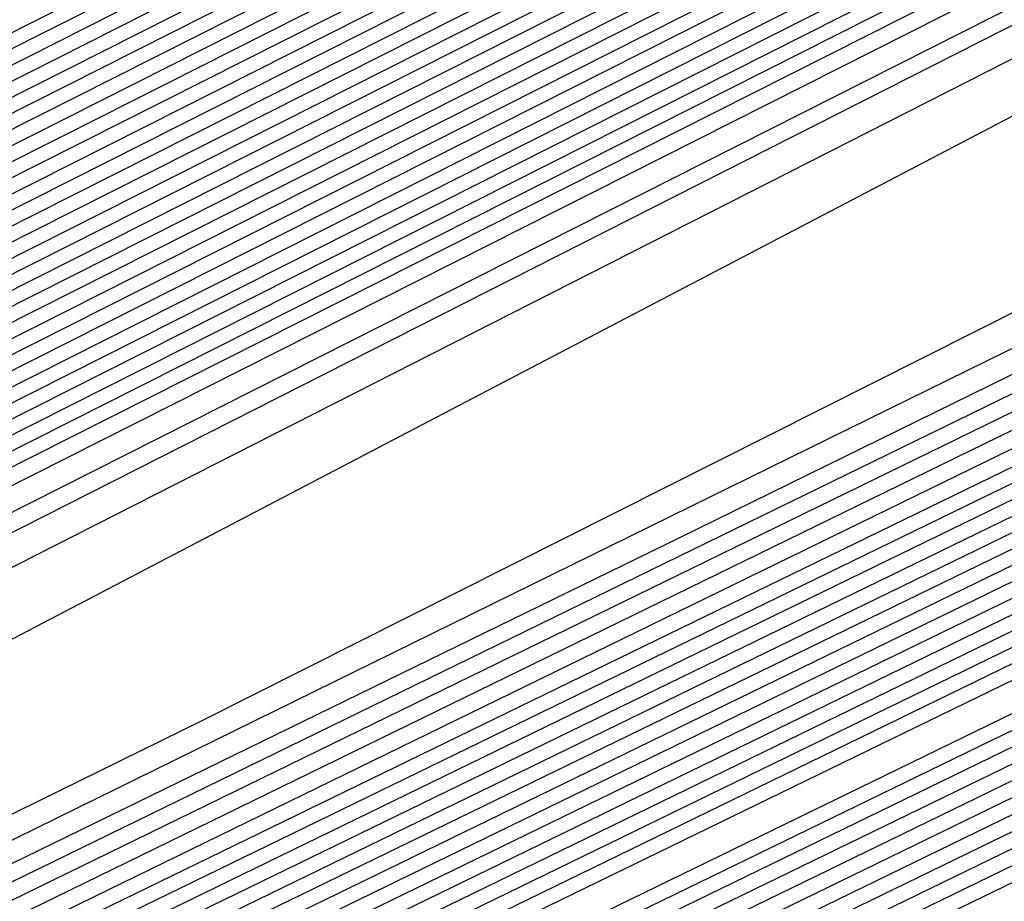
# Model space of a CAD drawing. Extents: x 3249832 to 3255657, y 13789405 to 13793316.
# Tile 468 of 656: x 3254730.337 to 3254731.321, y 13790595.026 to 13790595.907. Entities that reach past the tile are written whole.
import ezdxf

# ---------------------------------------------------------------- set-up
doc = ezdxf.new("R2010")
doc.units = 0
doc.header["$LTSCALE"] = 100
doc.header["$MEASUREMENT"] = 0
for name, color, linetype in [('GRATIO_CON', 10, 'CONTINUOUS'), ('GRATIO_ICON', 7, 'CONTINUOUS'), ('TARGETS_EAST', 7, 'CONTINUOUS')]:
    doc.layers.add(name, color=color, linetype=linetype)

# ---------------------------------------------------------------- blocks, each defined once
blk = doc.blocks.new('Gratio_032316_contours')
at = {"layer": 'GRATIO_CON', "color": 1, "linetype": 'Continuous', "flags": 128}
for points in [[(3254642.13897, 13790551.7053), (3254660.61243, 13790560.66868), (3254682.30719, 13790571.27233), (3254700.73522, 13790580.30502), (3254711.03173, 13790585.35644), (3254714.82497, 13790587.21988), (3254715.36645, 13790587.48955), (3254715.36588, 13790587.49371), (3254715.36569, 13790587.49686), (3254715.36655, 13790587.49754), (3254715.90811, 13790587.75722), (3254719.68608, 13790589.58897), (3254729.93522, 13790594.56872), (3254748.26885, 13790603.48808), (3254769.81469, 13790614.00116), (3254788.07905, 13790622.9777)], [(3254643.95734, 13790552.60973), (3254661.97046, 13790561.34975), (3254683.1246, 13790571.68921), (3254701.09342, 13790580.49692), (3254711.13334, 13790585.42264), (3254714.83206, 13790587.23983), (3254715.36008, 13790587.50288), (3254715.35957, 13790587.50688), (3254715.35945, 13790587.50981), (3254715.36033, 13790587.51036), (3254715.88052, 13790587.75973), (3254719.5093, 13790589.5191), (3254729.35365, 13790594.30218), (3254746.96321, 13790602.86928), (3254767.6581, 13790612.96715), (3254785.20112, 13790621.58917)], [(3254645.7757, 13790553.51416), (3254663.32847, 13790562.0309), (3254683.94192, 13790572.10669), (3254701.45127, 13790580.69086), (3254711.23425, 13790585.49327), (3254714.83851, 13790587.26589), (3254715.3542, 13790587.52122), (3254715.85297, 13790587.76165), (3254719.33252, 13790589.44917), (3254728.77209, 13790594.03565), (3254745.65757, 13790602.25048), (3254765.50152, 13790611.93314), (3254782.3232, 13790620.20063)], [(3254647.59407, 13790554.41859), (3254664.6865, 13790562.71197), (3254684.75934, 13790572.52352), (3254701.80953, 13790580.88257), (3254711.33599, 13790585.55906), (3254714.84579, 13790587.28524), (3254715.34798, 13790587.53394), (3254715.82539, 13790587.76413), (3254719.15574, 13790589.3793), (3254728.19052, 13790593.76911), (3254744.35193, 13790601.63168), (3254763.34494, 13790610.89913), (3254779.44527, 13790618.8121)], [(3254651.2308, 13790556.22744), (3254667.40255, 13790564.07411), (3254686.3942, 13790573.35717), (3254702.52604, 13790581.266), (3254711.53948, 13790585.69065), (3254714.86033, 13790587.32395), (3254715.33554, 13790587.55938), (3254715.77022, 13790587.76908), (3254718.80218, 13790589.23958), (3254727.0274, 13790593.23604), (3254741.74064, 13790600.39407), (3254759.03177, 13790608.83111), (3254773.68943, 13790616.03503)], [(3254653.04917, 13790557.13187), (3254668.76058, 13790564.75517), (3254687.21163, 13790573.77399), (3254702.8843, 13790581.45771), (3254711.64122, 13790585.75645), (3254714.8676, 13790587.3433), (3254715.32932, 13790587.57211), (3254715.74264, 13790587.77155), (3254718.62539, 13790589.16971), (3254726.44583, 13790592.9695), (3254740.435, 13790599.77527), (3254756.87519, 13790607.7971), (3254770.8115, 13790614.64649), (3254778.52936, 13790618.53094)], [(3254646.25173, 13790553.95278), (3254654.86753, 13790558.0363), (3254670.11861, 13790565.43624), (3254688.02906, 13790574.19082), (3254703.24256, 13790581.64942), (3254711.74296, 13790585.82224), (3254714.87488, 13790587.36265), (3254715.32311, 13790587.58483), (3254715.71506, 13790587.77403), (3254718.44861, 13790589.09985), (3254725.86427, 13790592.70296), (3254739.12936, 13790599.15646), (3254754.71861, 13790606.76308), (3254767.93358, 13790613.25796), (3254775.25196, 13790616.94135)], [(3254648.32316, 13790554.9771), (3254656.6859, 13790558.94073), (3254671.47664, 13790566.11731), (3254688.84649, 13790574.60765), (3254703.60082, 13790581.84114), (3254711.8447, 13790585.88804), (3254714.88215, 13790587.38201), (3254715.31689, 13790587.59755), (3254715.68748, 13790587.7765), (3254718.27183, 13790589.02998), (3254725.2827, 13790592.43642), (3254737.82372, 13790598.53766), (3254752.56202, 13790605.72907), (3254765.05565, 13790611.86942), (3254771.97456, 13790615.35175)], [(3254652.46603, 13790557.02573), (3254660.32263, 13790560.74958), (3254674.19269, 13790567.47945), (3254690.48135, 13790575.4413), (3254704.31733, 13790582.22456), (3254712.04819, 13790586.01963), (3254714.8967, 13790587.42071), (3254715.30445, 13790587.623), (3254715.63231, 13790587.78146), (3254717.91827, 13790588.89025), (3254724.11957, 13790591.90335), (3254735.21243, 13790597.30006), (3254748.24885, 13790603.66105), (3254759.2998, 13790609.09235), (3254765.41976, 13790612.17257), (3254767.59732, 13790613.37063), (3254767.8046, 13790613.62805), (3254767.8447, 13790613.807), (3254768.8446, 13790614.45227), (3254771.76227, 13790616.0293)], [(3254651.241, 13790556.58363), (3254654.53746, 13790558.05005), (3254662.141, 13790561.65401), (3254675.55072, 13790568.16052), (3254691.29878, 13790575.85812), (3254704.67559, 13790582.41627), (3254712.14993, 13790586.08542), (3254714.90397, 13790587.44007), (3254715.29823, 13790587.63572), (3254715.60473, 13790587.78393), (3254717.74149, 13790588.82039), (3254723.53801, 13790591.63681), (3254733.90679, 13790596.68125), (3254746.09227, 13790602.62704), (3254756.42188, 13790607.70382), (3254762.14236, 13790610.58297), (3254764.17778, 13790611.70283), (3254764.37153, 13790611.94345), (3254764.43374, 13790612.1232), (3254765.54149, 13790612.8137), (3254768.73858, 13790614.52489), (3254774.56596, 13790617.51859)], [(3254651.54796, 13790556.87018), (3254653.36991, 13790557.63148), (3254656.60889, 13790559.07437), (3254663.95936, 13790562.55844), (3254676.90875, 13790568.84158), (3254692.11621, 13790576.27495), (3254705.03385, 13790582.60799), (3254712.25167, 13790586.15122), (3254714.91124, 13790587.45942), (3254715.29201, 13790587.64844), (3254715.57715, 13790587.78641), (3254717.5647, 13790588.75052), (3254722.95644, 13790591.37028), (3254732.60115, 13790596.06245), (3254743.93569, 13790601.59303), (3254753.54395, 13790606.31528), (3254758.86496, 13790608.99338), (3254760.75824, 13790610.03504), (3254760.93846, 13790610.25885), (3254761.02279, 13790610.4394), (3254762.23838, 13790611.17513), (3254765.71489, 13790613.02047), (3254772.0375, 13790616.26036)], [(3254678.26678, 13790569.52265), (3254692.93363, 13790576.69177), (3254705.39211, 13790582.7997), (3254712.35342, 13790586.21701), (3254714.91851, 13790587.47877), (3254715.28579, 13790587.66117), (3254715.54956, 13790587.78888), (3254717.38792, 13790588.68066), (3254722.37488, 13790591.10374), (3254731.29551, 13790595.44365), (3254741.77911, 13790600.55902), (3254750.66603, 13790604.92675), (3254755.58756, 13790607.40379), (3254757.3387, 13790608.36724), (3254757.5054, 13790608.57425), (3254757.61183, 13790608.7556), (3254758.93526, 13790609.53656), (3254762.69119, 13790611.51606), (3254769.50905, 13790615.00213), (3254777.67393, 13790619.13941)], [(3254680.98282, 13790570.88477), (3254694.56838, 13790577.52526), (3254706.10823, 13790583.18256), (3254712.556, 13790586.3474), (3254714.93147, 13790587.51595), (3254715.27095, 13790587.68575), (3254715.27139, 13790587.68808), (3254715.27215, 13790587.68918), (3254715.27323, 13790587.68899), (3254715.49436, 13790587.79454), (3254717.03435, 13790588.54102), (3254721.21175, 13790590.57066), (3254728.68422, 13790594.20604), (3254737.46594, 13790598.491), (3254744.91018, 13790602.14968), (3254749.03276, 13790604.2246), (3254750.49963, 13790605.03165), (3254750.63926, 13790605.20506), (3254750.78992, 13790605.388), (3254752.32903, 13790606.25942), (3254756.6438, 13790608.50723), (3254764.45214, 13790612.48568), (3254773.79473, 13790617.21456)], [(3254682.34084, 13790571.56584), (3254695.38579, 13790577.94208), (3254706.46644, 13790583.37426), (3254712.65764, 13790586.41316), (3254714.93859, 13790587.53522), (3254715.26461, 13790587.69829), (3254715.26511, 13790587.70058), (3254715.26593, 13790587.7017), (3254715.26701, 13790587.70162), (3254715.46678, 13790587.79699), (3254716.85757, 13790588.47115), (3254720.63018, 13790590.30413), (3254727.37858, 13790593.58724), (3254735.30936, 13790597.45698), (3254742.03226, 13790600.76114), (3254745.75536, 13790602.63501), (3254747.08009, 13790603.36385), (3254747.20619, 13790603.52046), (3254747.37897, 13790603.7042), (3254749.02592, 13790604.62085), (3254753.62011, 13790607.00281), (3254761.92368, 13790611.22745), (3254771.85513, 13790616.25213)], [(3254683.69887, 13790572.2469), (3254696.20321, 13790578.3589), (3254706.82465, 13790583.56596), (3254712.75927, 13790586.47892), (3254714.94572, 13790587.55449), (3254715.25827, 13790587.71083), (3254715.25884, 13790587.71307), (3254715.25971, 13790587.71422), (3254715.2608, 13790587.71425), (3254715.4392, 13790587.79943), (3254716.68079, 13790588.40128), (3254720.04862, 13790590.03759), (3254726.07294, 13790592.96844), (3254733.15277, 13790596.42297), (3254739.15433, 13790599.37261), (3254742.47796, 13790601.04541), (3254743.66055, 13790601.69606), (3254743.77312, 13790601.83586), (3254743.96801, 13790602.0204), (3254745.72281, 13790602.98228), (3254750.59642, 13790605.4984), (3254759.39523, 13790609.96923), (3254769.91554, 13790615.28971), (3254779.20112, 13790619.97838)], [(3254685.05689, 13790572.92797), (3254697.02062, 13790578.77572), (3254707.18286, 13790583.75766), (3254712.8609, 13790586.54469), (3254714.95284, 13790587.57376), (3254715.25193, 13790587.72337), (3254715.25256, 13790587.72556), (3254715.25349, 13790587.72674), (3254715.25458, 13790587.72687), (3254715.41162, 13790587.80188), (3254716.50401, 13790588.33141), (3254719.46705, 13790589.77105), (3254724.7673, 13790592.34964), (3254730.99619, 13790595.38896), (3254736.27641, 13790597.98407), (3254739.20056, 13790599.45582), (3254740.24102, 13790600.02826), (3254740.34006, 13790600.15126), (3254740.55706, 13790600.33659), (3254742.41969, 13790601.34371), (3254747.57272, 13790603.99398), (3254756.86677, 13790608.711), (3254767.97594, 13790614.32728), (3254777.78019, 13790619.27757)], [(3254687.77294, 13790574.29011), (3254698.65545, 13790579.60937), (3254707.89927, 13790584.14106), (3254713.06417, 13790586.67621), (3254714.96709, 13790587.61231), (3254715.23926, 13790587.74845), (3254715.24001, 13790587.75055), (3254715.24105, 13790587.75178), (3254715.24215, 13790587.75213), (3254715.35646, 13790587.80678), (3254716.15044, 13790588.19167), (3254718.30392, 13790589.23798), (3254722.15601, 13790591.11203), (3254726.68302, 13790593.32094), (3254730.52056, 13790595.207), (3254732.64576, 13790596.27664), (3254733.40194, 13790596.69267), (3254733.47392, 13790596.78206), (3254733.73515, 13790596.96899), (3254735.81347, 13790598.06657), (3254741.52534, 13790600.98516), (3254751.80986, 13790606.19455), (3254764.09674, 13790612.40243), (3254774.93833, 13790617.87593)], [(3254689.13097, 13790574.97117), (3254699.47286, 13790580.02619), (3254708.25748, 13790584.33276), (3254713.16581, 13790586.74198), (3254714.97421, 13790587.63158), (3254715.23292, 13790587.76099), (3254715.23374, 13790587.76304), (3254715.23483, 13790587.7643), (3254715.23594, 13790587.76476), (3254715.32888, 13790587.80922), (3254715.97366, 13790588.12181), (3254717.72236, 13790588.97144), (3254720.85037, 13790590.49323), (3254724.52644, 13790592.28693), (3254727.64263, 13790593.81847), (3254729.36837, 13790594.68704), (3254729.9824, 13790595.02488), (3254730.04085, 13790595.09747), (3254730.32419, 13790595.28519), (3254732.51035, 13790596.42801), (3254738.50164, 13790599.48074), (3254749.28141, 13790604.93632), (3254762.15714, 13790611.44), (3254773.5174, 13790617.17512)], [(3254690.489, 13790575.65224), (3254700.29028, 13790580.44301), (3254708.61569, 13790584.52446), (3254713.26744, 13790586.80774), (3254714.98133, 13790587.65085), (3254715.22658, 13790587.77353), (3254715.22746, 13790587.77553), (3254715.2286, 13790587.77682), (3254715.22972, 13790587.77739), (3254715.3013, 13790587.81167), (3254715.79688, 13790588.05194), (3254717.14079, 13790588.7049), (3254719.54473, 13790589.87442), (3254722.36986, 13790591.25292), (3254724.76471, 13790592.42994), (3254726.09097, 13790593.09745), (3254726.56287, 13790593.35708), (3254726.60779, 13790593.41287), (3254726.91323, 13790593.60139), (3254729.20724, 13790594.78944), (3254735.47795, 13790597.97633), (3254746.75295, 13790603.6781), (3254760.21755, 13790610.47758), (3254772.09647, 13790616.4743)], [(3254691.84702, 13790576.33331), (3254701.10769, 13790580.85984), (3254708.9739, 13790584.71617), (3254713.36907, 13790586.8735), (3254714.98846, 13790587.67012), (3254715.22024, 13790587.78607), (3254715.22118, 13790587.78803), (3254715.22238, 13790587.78934), (3254715.22351, 13790587.79001), (3254715.27372, 13790587.81412), (3254715.6201, 13790587.98207), (3254716.55923, 13790588.43837), (3254718.23909, 13790589.25562), (3254720.21327, 13790590.21891), (3254721.88678, 13790591.0414), (3254722.81357, 13790591.50786), (3254723.14333, 13790591.68929), (3254723.17472, 13790591.72827), (3254723.50228, 13790591.91759), (3254725.90412, 13790593.15087), (3254732.45425, 13790596.47191), (3254744.2245, 13790602.41987), (3254758.27795, 13790609.51515)], [(3254687.59812, 13790574.316), (3254694.56307, 13790577.69544), (3254702.74252, 13790581.69348), (3254709.69031, 13790585.09957), (3254713.57234, 13790587.00503), (3254715.00271, 13790587.70866), (3254715.20759, 13790587.8111), (3254715.21551, 13790587.81623), (3254715.26456, 13790587.84076), (3254715.39521, 13790587.90461), (3254715.6275, 13790588.01785), (3254715.89971, 13790588.15117), (3254716.12971, 13790588.2654), (3254716.63028, 13790588.51988), (3254719.29394, 13790589.8681), (3254726.40815, 13790593.46204), (3254739.16797, 13790599.90311), (3254754.3988, 13790607.59026), (3254767.83367, 13790614.37185), (3254776.21637, 13790618.60782)], [(3254651.00689, 13790556.96163), (3254655.51227, 13790559.1072), (3254661.32174, 13790561.89398), (3254668.11973, 13790565.16024), (3254674.80228, 13790568.36308), (3254680.06837, 13790570.86432), (3254683.17471, 13790572.30147), (3254685.60894, 13790573.41483), (3254689.41649, 13790575.22043), (3254695.9211, 13790578.37651), (3254703.55994, 13790582.1103), (3254710.04852, 13790585.29127), (3254713.67397, 13790587.0708), (3254715.00982, 13790587.72795), (3254715.20119, 13790587.82372), (3254715.57667, 13790588.0145), (3254718.19878, 13790589.33838), (3254725.31349, 13790592.92884), (3254738.08252, 13790599.37238), (3254753.33066, 13790607.06749), (3254766.79846, 13790613.86567), (3254775.23325, 13790618.12806)], [(3254651.96524, 13790557.43921), (3254656.63816, 13790559.66525), (3254662.66382, 13790562.55584), (3254669.71471, 13790565.9438), (3254676.64529, 13790569.26684), (3254682.10555, 13790571.8639), (3254685.30362, 13790573.34932), (3254687.68038, 13790574.43915), (3254691.23485, 13790576.12486), (3254697.27912, 13790579.05758), (3254704.37735, 13790582.52712), (3254710.40673, 13790585.48297), (3254713.77561, 13790587.13656), (3254715.01693, 13790587.74724), (3254715.19479, 13790587.83631), (3254715.56371, 13790588.0238), (3254718.13986, 13790589.32456), (3254725.12983, 13790592.85215), (3254737.67709, 13790599.18384), (3254752.67274, 13790606.7516), (3254765.94477, 13790613.45108), (3254774.30391, 13790617.67543)], [(3254652.92358, 13790557.9168), (3254657.76405, 13790560.22331), (3254664.0059, 13790563.21769), (3254671.30969, 13790566.72735), (3254678.4883, 13790570.1706), (3254684.14272, 13790572.86348), (3254687.43253, 13790574.39718), (3254689.75181, 13790575.46347), (3254693.05322, 13790577.02929), (3254698.63715, 13790579.73865), (3254705.19476, 13790582.94395), (3254710.76494, 13790585.67467), (3254713.87724, 13790587.20233), (3254715.02403, 13790587.76653), (3254715.1884, 13790587.8489), (3254715.55075, 13790588.03309), (3254718.08094, 13790589.31073), (3254724.94617, 13790592.77547), (3254737.27167, 13790598.99531), (3254752.01482, 13790606.43571), (3254765.09108, 13790613.03649), (3254773.37457, 13790617.2228)], [(3254651.29996, 13790557.21325), (3254654.84028, 13790558.87196), (3254660.01584, 13790561.33941), (3254666.69007, 13790564.54139), (3254674.49965, 13790568.29446), (3254682.17432, 13790571.97812), (3254688.21707, 13790574.86265), (3254691.69036, 13790576.49289), (3254693.89467, 13790577.51211), (3254696.68995, 13790578.83814), (3254701.3532, 13790581.10078), (3254706.82959, 13790583.77759), (3254711.48135, 13790586.05807), (3254714.0805, 13790587.33386), (3254715.03825, 13790587.8051), (3254715.17561, 13790587.87409), (3254715.52483, 13790588.05168), (3254717.9631, 13790589.28309), (3254724.57885, 13790592.6221), (3254736.46081, 13790598.61824), (3254750.69899, 13790605.80392), (3254763.38369, 13790612.20731), (3254771.51589, 13790616.31754)], [(3254652.14393, 13790557.63564), (3254655.79863, 13790559.34954), (3254661.14173, 13790561.89746), (3254668.03215, 13790565.20325), (3254676.09463, 13790569.07802), (3254684.01733, 13790572.88188), (3254690.25424, 13790575.86223), (3254693.81928, 13790577.54075), (3254695.9661, 13790578.53643), (3254698.50832, 13790579.74257), (3254702.71123, 13790581.78185), (3254707.64701, 13790584.19441), (3254711.83956, 13790586.24977), (3254714.18213, 13790587.39962), (3254715.04536, 13790587.82439), (3254715.16922, 13790587.88668), (3254715.51187, 13790588.06098), (3254717.90418, 13790589.26927), (3254724.39519, 13790592.54542), (3254736.05539, 13790598.4297), (3254750.04107, 13790605.48803), (3254762.52999, 13790611.79272), (3254770.58655, 13790615.86491), (3254774.82168, 13790618.02098)], [(3254692.29141, 13790576.86181), (3254695.94819, 13790578.58861), (3254698.03754, 13790579.56075), (3254700.32668, 13790580.647), (3254704.06925, 13790582.46292), (3254708.46442, 13790584.61124), (3254712.19777, 13790586.44147), (3254714.28376, 13790587.46538), (3254715.05246, 13790587.84358), (3254715.16279, 13790587.89896), (3254715.16383, 13790587.90053), (3254715.16509, 13790587.902), (3254715.16617, 13790587.90327), (3254715.50182, 13790588.07328), (3254717.84714, 13790589.25727), (3254724.21238, 13790592.46954), (3254735.65021, 13790598.24141), (3254749.38318, 13790605.17217), (3254761.6763, 13790611.37813), (3254769.65721, 13790615.41229), (3254773.90413, 13790617.5743)], [(3254687.70335, 13790574.6894), (3254694.32858, 13790577.86139), (3254698.0771, 13790579.63646), (3254700.10897, 13790580.58507), (3254702.14505, 13790581.55143), (3254705.42728, 13790583.14399), (3254709.28184, 13790585.02806), (3254712.55598, 13790586.63317), (3254714.3854, 13790587.53114), (3254715.05956, 13790587.86286), (3254715.15639, 13790587.9115), (3254715.15743, 13790587.91303), (3254715.15867, 13790587.91452), (3254715.15975, 13790587.91583), (3254715.48883, 13790588.0826), (3254717.7882, 13790589.24348), (3254724.02871, 13790592.39287), (3254735.24478, 13790598.05288), (3254748.72526, 13790604.85628), (3254760.82261, 13790610.96354), (3254768.72787, 13790614.95966), (3254772.98657, 13790617.12763)], [(3254691.38937, 13790576.49692), (3254698.40293, 13790579.86055), (3254702.33493, 13790581.73217), (3254704.25183, 13790582.6337), (3254705.78178, 13790583.36028), (3254708.14333, 13790584.50612), (3254710.91666, 13790585.8617), (3254713.27239, 13790587.01657), (3254714.58866, 13790587.66267), (3254715.07377, 13790587.90141), (3254715.1436, 13790587.93659), (3254715.14461, 13790587.93803), (3254715.14584, 13790587.93955), (3254715.1469, 13790587.94097), (3254715.46284, 13790588.10126), (3254717.67032, 13790589.21591), (3254723.66137, 13790592.23954), (3254734.43392, 13790597.67582), (3254747.40942, 13790604.22449), (3254759.11522, 13790610.13437), (3254766.8692, 13790614.0544), (3254771.15146, 13790616.23429)], [(3254684.06954, 13790572.99579), (3254693.23238, 13790577.40068), (3254700.4401, 13790580.86013), (3254704.46385, 13790582.78003), (3254706.32327, 13790583.65802), (3254707.60015, 13790584.26471), (3254709.50138, 13790585.18722), (3254711.73432, 13790586.27878), (3254713.63141, 13790587.20915), (3254714.6921, 13790587.7304), (3254715.08369, 13790587.92385), (3254715.14049, 13790587.95315), (3254715.44986, 13790588.11047), (3254717.61138, 13790589.20211), (3254723.4777, 13790592.16288), (3254734.02849, 13790597.48729), (3254746.7515, 13790603.9086), (3254758.26153, 13790609.71978), (3254765.93986, 13790613.60177), (3254770.23391, 13790615.78762), (3254772.35761, 13790616.89835)], [(3254685.66452, 13790573.77934), (3254695.07539, 13790578.30444), (3254702.47727, 13790581.85972), (3254706.59276, 13790583.82789), (3254708.3947, 13790584.68234), (3254709.41851, 13790585.16914), (3254710.85941, 13790585.86829), (3254712.55173, 13790586.69561), (3254713.98961, 13790587.40087), (3254714.79371, 13790587.7962), (3254715.09077, 13790587.9432), (3254715.13406, 13790587.96581), (3254715.43687, 13790588.11983), (3254717.55244, 13790589.18832), (3254723.29403, 13790592.08621), (3254733.62306, 13790597.29876), (3254746.09358, 13790603.59271), (3254757.40783, 13790609.30519), (3254765.01052, 13790613.14914), (3254769.31635, 13790615.34095), (3254771.48254, 13790616.4728)], [(3254687.2595, 13790574.5629), (3254696.9184, 13790579.2082), (3254704.51445, 13790582.8593), (3254708.72167, 13790584.87574), (3254710.46613, 13790585.70666), (3254711.23688, 13790586.07357), (3254712.21743, 13790586.54936), (3254713.36914, 13790587.11244), (3254714.34781, 13790587.59259), (3254714.89532, 13790587.862), (3254715.09784, 13790587.96254), (3254715.12763, 13790587.97847), (3254715.42388, 13790588.12918), (3254717.4935, 13790589.17454), (3254723.11036, 13790592.00954), (3254733.21763, 13790597.11023), (3254745.43567, 13790603.27682), (3254756.55414, 13790608.8906), (3254764.08118, 13790612.69652), (3254768.3988, 13790614.89427), (3254770.60747, 13790616.04725), (3254771.71076, 13790616.66569)], [(3254690.44947, 13790576.13001), (3254700.60442, 13790581.01572), (3254708.58879, 13790584.85846), (3254712.9795, 13790586.97146), (3254714.609, 13790587.7553), (3254714.87362, 13790587.88244), (3254714.9335, 13790587.91154), (3254715.00399, 13790587.94616), (3254715.06424, 13790587.9761), (3254715.09857, 13790587.99368), (3254715.11201, 13790588.00128), (3254715.11478, 13790588.00382), (3254715.39789, 13790588.1479), (3254717.37562, 13790589.14698), (3254722.74302, 13790591.85621), (3254732.40677, 13790596.73317), (3254744.11983, 13790602.64504), (3254754.84675, 13790608.06142), (3254762.2225, 13790611.79126), (3254766.56369, 13790614.00093), (3254768.85732, 13790615.19615), (3254770.01692, 13790615.8415), (3254770.6619, 13790616.23703), (3254771.3382, 13790616.64166)], [(3254691.32462, 13790576.56706), (3254701.2561, 13790581.34546), (3254709.03492, 13790585.08998), (3254713.30766, 13790587.14747), (3254714.88259, 13790587.90657), (3254715.10839, 13790588.01645), (3254715.38491, 13790588.15724), (3254717.31668, 13790589.13319), (3254722.55935, 13790591.77954), (3254732.00134, 13790596.54464), (3254743.46191, 13790602.32915), (3254753.99306, 13790607.64683), (3254761.29316, 13790611.33863), (3254765.64613, 13790613.55426), (3254767.98225, 13790614.7706), (3254769.16999, 13790615.42941), (3254769.83055, 13790615.8319), (3254770.52327, 13790616.24414), (3254771.64682, 13790616.85818)], [(3254692.09217, 13790576.9523), (3254701.7295, 13790581.5891), (3254709.24241, 13790585.20565), (3254713.36473, 13790587.19071), (3254714.88418, 13790587.92308), (3254715.10201, 13790588.0291), (3254715.37194, 13790588.1666), (3254717.25774, 13790589.11941), (3254722.37568, 13790591.70288), (3254731.59591, 13790596.35611), (3254742.80399, 13790602.01326), (3254753.13936, 13790607.23224), (3254760.36382, 13790610.886), (3254764.72857, 13790613.10759), (3254767.10718, 13790614.34505), (3254768.32307, 13790615.01732), (3254768.99919, 13790615.42676), (3254769.70833, 13790615.84662), (3254770.8588, 13790616.47404), (3254772.20085, 13790617.20173)], [(3254683.08595, 13790572.63961), (3254692.85973, 13790577.33754), (3254702.20289, 13790581.83274), (3254709.44991, 13790585.32132), (3254713.4218, 13790587.23395), (3254714.88578, 13790587.93959), (3254715.09562, 13790588.04175), (3254715.35896, 13790588.17595), (3254717.1988, 13790589.10563), (3254722.19201, 13790591.62621), (3254731.19048, 13790596.16758), (3254742.14607, 13790601.69736), (3254752.28567, 13790606.81765), (3254759.43448, 13790610.43338), (3254763.81102, 13790612.66091), (3254766.23211, 13790613.9195), (3254767.47615, 13790614.60522), (3254768.16783, 13790615.02162), (3254768.8934, 13790615.4491), (3254770.07079, 13790616.08989), (3254771.44464, 13790616.83354)], [(3254685.03757, 13790573.61056), (3254694.3948, 13790578.1075), (3254703.14962, 13790582.31922), (3254709.86482, 13790585.55172), (3254713.53586, 13790587.31963), (3254714.88892, 13790587.97208), (3254715.08284, 13790588.06682), (3254715.333, 13790588.19458), (3254717.08092, 13790589.07805), (3254721.82468, 13790591.47288), (3254730.37962, 13790595.79052), (3254740.83023, 13790601.06558), (3254750.57828, 13790605.98847), (3254757.57581, 13790609.52812), (3254761.97591, 13790611.76757), (3254764.48196, 13790613.0684), (3254765.7823, 13790613.78104), (3254766.50511, 13790614.21135), (3254767.26352, 13790614.65407), (3254768.49475, 13790615.3216), (3254769.93222, 13790616.09715), (3254771.13344, 13790616.78158)], [(3254686.01338, 13790574.09611), (3254695.16234, 13790578.49263), (3254703.623, 13790582.56269), (3254710.0723, 13790585.66719), (3254713.59292, 13790587.36271), (3254714.89051, 13790587.98848), (3254715.07646, 13790588.07942), (3254715.32002, 13790588.20392), (3254717.02198, 13790589.06427), (3254721.64101, 13790591.39621), (3254729.97419, 13790595.60199), (3254740.17231, 13790600.74969), (3254749.72459, 13790605.57388), (3254756.64647, 13790609.07549), (3254761.05835, 13790611.3209), (3254763.60689, 13790612.64285), (3254764.93538, 13790613.36894), (3254765.67375, 13790613.80621), (3254766.44859, 13790614.25655), (3254767.70673, 13790614.93746), (3254769.17601, 13790615.72895), (3254770.40453, 13790616.42667), (3254771.0551, 13790616.87571), (3254771.24946, 13790617.11915)], [(3254686.98919, 13790574.58165), (3254695.92989, 13790578.87777), (3254704.09638, 13790582.80617), (3254710.27977, 13790585.78267), (3254713.64997, 13790587.40578), (3254714.8921, 13790588.00487), (3254715.07007, 13790588.09202), (3254715.30704, 13790588.21326), (3254716.96304, 13790589.05048), (3254721.45734, 13790591.31955), (3254729.56876, 13790595.41346), (3254739.51439, 13790600.4338), (3254748.87089, 13790605.15929)], [(3254687.96501, 13790575.0672), (3254696.69744, 13790579.2629), (3254704.56976, 13790583.04964), (3254710.48725, 13790585.89814), (3254713.70703, 13790587.44886), (3254714.89368, 13790588.02127), (3254715.06368, 13790588.10462), (3254715.29406, 13790588.22259), (3254716.9041, 13790589.0367), (3254721.27367, 13790591.24288), (3254729.16333, 13790595.22493), (3254738.85647, 13790600.11791), (3254748.0172, 13790604.7447)], [(3254689.91663, 13790576.03829), (3254698.23254, 13790580.03321), (3254705.51656, 13790583.53694), (3254710.90232, 13790586.13026), (3254714.03822, 13790587.64703), (3254716.63196, 13790588.93344), (3254720.90604, 13790591.08876), (3254728.35238, 13790594.84764), (3254737.54062, 13790599.4861), (3254746.30981, 13790603.91552)], [(3254690.89245, 13790576.52383), (3254699.00008, 13790580.41834), (3254705.98995, 13790583.78043), (3254711.1098, 13790586.24579), (3254714.08872, 13790587.6869), (3254716.58104, 13790588.9235), (3254720.72241, 13790591.01211), (3254727.94697, 13790594.65911), (3254736.88271, 13790599.1702), (3254745.45612, 13790603.50093)], [(3254691.86826, 13790577.00937), (3254699.76763, 13790580.80348), (3254706.46333, 13790584.02392), (3254711.31728, 13790586.36131), (3254714.13922, 13790587.72677), (3254716.53012, 13790588.91356), (3254720.53879, 13790590.93546), (3254727.54155, 13790594.47059), (3254736.22479, 13790598.85431), (3254744.60243, 13790603.08634), (3254751.07043, 13790606.35972)], [(3254684.51468, 13790573.50225), (3254692.84407, 13790577.49492), (3254700.53518, 13790581.18861), (3254706.93672, 13790584.26741), (3254711.52477, 13790586.47683), (3254714.18972, 13790587.76664), (3254716.4792, 13790588.90362), (3254720.35517, 13790590.85881), (3254727.13613, 13790594.28206), (3254735.56687, 13790598.53842), (3254743.74873, 13790602.67175), (3254750.14109, 13790605.90709)]]:
    blk.add_lwpolyline(points, dxfattribs=at)
at = {"layer": 'GRATIO_CON', "color": 5, "linetype": 'Continuous', "flags": 128}
for points in [[(3254645.45989, 13790553.036), (3254663.06902, 13790561.76234), (3254683.78616, 13790571.95537), (3254701.39587, 13790580.59648), (3254711.23652, 13790585.42412), (3254714.86179, 13790587.205), (3254715.37921, 13790587.46291), (3254715.3785, 13790587.46738), (3254715.37818, 13790587.47094), (3254715.379, 13790587.47189), (3254715.91332, 13790587.72791), (3254719.63999, 13790589.53429), (3254729.74952, 13790594.44572), (3254747.83752, 13790603.23571), (3254769.12012, 13790613.55314), (3254787.21858, 13790622.2657)], [(3254649.9599, 13790555.23485), (3254666.43734, 13790563.40037), (3254685.82304, 13790572.93832), (3254702.30102, 13790581.02409), (3254711.50923, 13790585.54148), (3254714.90149, 13790587.208), (3254715.38559, 13790587.44959), (3254715.38481, 13790587.45421), (3254715.38442, 13790587.45799), (3254715.38522, 13790587.45907), (3254715.90125, 13790587.70612), (3254719.49959, 13790589.44987), (3254729.26059, 13790594.19156), (3254746.72476, 13790602.67816), (3254767.27327, 13790612.63962), (3254784.74743, 13790621.05163)], [(3254645.80775, 13790553.04767), (3254654.45991, 13790557.43369), (3254669.80562, 13790565.03851), (3254687.85971, 13790573.92219), (3254703.20546, 13790581.45483), (3254711.78045, 13790585.66566), (3254714.93945, 13790587.22063), (3254715.39151, 13790587.44484), (3254715.8892, 13790587.6839), (3254719.35919, 13790589.36538), (3254728.77166, 13790593.93739), (3254745.61201, 13790602.1206), (3254765.42641, 13790611.7261), (3254782.27628, 13790619.83757)], [(3254650.91461, 13790555.55434), (3254658.95991, 13790559.63253), (3254673.17394, 13790566.67653), (3254689.89661, 13790574.90513), (3254704.11068, 13790581.88242), (3254712.05332, 13790585.78298), (3254714.97941, 13790587.22354), (3254715.39824, 13790587.43132), (3254715.87757, 13790587.66145), (3254719.21907, 13790589.28052), (3254728.28286, 13790593.68303), (3254744.49928, 13790601.56299), (3254763.57957, 13790610.81258), (3254779.80514, 13790618.62351)], [(3254649.08948, 13790554.26142), (3254654.3182, 13790556.94576), (3254657.59187, 13790558.69193), (3254661.12833, 13790560.56768), (3254667.95993, 13790564.03022), (3254679.91057, 13790569.95256), (3254693.97039, 13790576.87085), (3254705.92104, 13790582.73704), (3254712.59882, 13790586.01653), (3254715.05845, 13790587.22852), (3254715.40927, 13790587.40569), (3254715.4091, 13790587.40857), (3254715.40973, 13790587.40912), (3254715.41142, 13790587.40719), (3254715.85443, 13790587.61702), (3254718.939, 13790589.11056), (3254727.30534, 13790593.17414), (3254742.27387, 13790600.44772), (3254759.88587, 13790608.98552), (3254774.86284, 13790616.19538)], [(3254652.93164, 13790556.1611), (3254659.02785, 13790559.27375), (3254662.75305, 13790561.23578), (3254666.23519, 13790563.07435), (3254672.45993, 13790566.22906), (3254683.27889, 13790571.59057), (3254696.00728, 13790577.85373), (3254706.82625, 13790583.16441), (3254712.87167, 13790586.13334), (3254715.09839, 13790587.2306), (3254715.41604, 13790587.39112), (3254715.41598, 13790587.39393), (3254715.41668, 13790587.39465), (3254715.41838, 13790587.39298), (3254715.84298, 13790587.59418), (3254718.79898, 13790589.02549), (3254726.81658, 13790592.9197), (3254741.16116, 13790599.89008), (3254758.03902, 13790608.072), (3254772.39169, 13790614.98132)], [(3254648.58894, 13790553.91205), (3254656.7738, 13790558.06078), (3254663.73751, 13790561.60174), (3254667.91424, 13790563.77963), (3254671.34204, 13790565.58102), (3254676.95994, 13790568.4279), (3254686.64721, 13790573.22859), (3254698.04418, 13790578.8366), (3254707.73145, 13790583.59177), (3254713.14451, 13790586.25015), (3254715.13834, 13790587.23269), (3254715.42281, 13790587.37655), (3254715.42286, 13790587.3793), (3254715.42364, 13790587.38017), (3254715.42535, 13790587.37877), (3254715.83152, 13790587.57133), (3254718.65897, 13790588.94043), (3254726.32782, 13790592.66525), (3254740.04845, 13790599.33244), (3254756.19218, 13790607.15847), (3254769.92054, 13790613.76725), (3254777.68322, 13790617.41943)], [(3254651.41043, 13790555.30347), (3254660.61596, 13790559.96046), (3254668.44716, 13790563.92972), (3254673.07542, 13790566.32348), (3254676.4489, 13790568.08769), (3254681.45995, 13790570.62675), (3254690.01552, 13790574.8666), (3254700.08107, 13790579.81947), (3254708.63666, 13790584.01913), (3254713.41735, 13790586.36696), (3254715.17828, 13790587.23478), (3254715.42958, 13790587.36198), (3254715.42974, 13790587.36467), (3254715.43059, 13790587.36569), (3254715.43231, 13790587.36456), (3254715.82006, 13790587.54848), (3254718.51895, 13790588.85536), (3254725.83906, 13790592.41081), (3254738.93574, 13790598.77481), (3254754.34533, 13790606.24494), (3254767.4494, 13790612.55319), (3254774.87218, 13790616.04552)], [(3254647.51062, 13790553.2224), (3254657.0534, 13790558.08633), (3254668.30029, 13790563.75982), (3254677.86647, 13790568.5857), (3254683.39779, 13790571.41118), (3254686.66262, 13790573.10103), (3254690.45996, 13790575.02443), (3254696.75216, 13790578.14263), (3254704.15486, 13790581.78522), (3254710.44706, 13790584.87386), (3254713.96303, 13790586.60059), (3254715.25816, 13790587.23895), (3254715.44312, 13790587.33284), (3254715.4435, 13790587.33541), (3254715.4445, 13790587.33674), (3254715.44624, 13790587.33615), (3254715.79714, 13790587.50278), (3254718.23891, 13790588.68523), (3254724.86154, 13790591.90192), (3254736.71033, 13790597.65953), (3254750.65163, 13790604.41789), (3254762.5071, 13790610.12506), (3254769.25009, 13790613.29771), (3254772.46084, 13790614.72673)]]:
    blk.add_lwpolyline(points, dxfattribs=at)
at = {"layer": 'GRATIO_ICON', "color": 7, "linetype": 'Continuous', "flags": 128}
for points in [[(3254649.41244, 13790555.32301), (3254666.04453, 13790563.39304), (3254685.57677, 13790572.94034), (3254702.16778, 13790581.07428), (3254711.43773, 13790585.62486), (3254714.85306, 13790587.30459), (3254715.34176, 13790587.54666), (3254715.7978, 13790587.7666), (3254718.97896, 13790589.30944), (3254727.60896, 13790593.50257), (3254743.04628, 13790601.01287), (3254761.18836, 13790609.86512), (3254776.56735, 13790617.42356)], [(3254650.39459, 13790556.00141), (3254658.50427, 13790559.84516), (3254672.83466, 13790566.79838), (3254689.66392, 13790575.02447), (3254703.95907, 13790582.03285), (3254711.94645, 13790585.95383), (3254714.88942, 13790587.40136), (3254715.31067, 13790587.61027), (3254715.65989, 13790587.77898), (3254718.09505, 13790588.96012), (3254724.70114, 13790592.16989), (3254736.51807, 13790597.91886), (3254750.40544, 13790604.69506), (3254762.17773, 13790610.48089), (3254768.69716, 13790613.76216), (3254771.01685, 13790615.03842), (3254771.23767, 13790615.31265)], [(3254679.62479, 13790570.2037), (3254693.75096, 13790577.10844), (3254705.75003, 13790582.99086), (3254712.45437, 13790586.28163), (3254714.92434, 13790587.49668), (3254715.27729, 13790587.67321), (3254715.27766, 13790587.67559), (3254715.27837, 13790587.67665), (3254715.27944, 13790587.67636), (3254715.52194, 13790587.79209), (3254717.21113, 13790588.61088), (3254721.79331, 13790590.8372), (3254729.98986, 13790594.82485), (3254739.62252, 13790599.52501), (3254747.78811, 13790603.53821), (3254752.31016, 13790605.81419), (3254753.91917, 13790606.69944), (3254754.07233, 13790606.88965), (3254754.20088, 13790607.0718), (3254755.63215, 13790607.89799), (3254759.6675, 13790610.01164), (3254766.98059, 13790613.74391), (3254775.73433, 13790618.17699)], [(3254686.41492, 13790573.60904), (3254697.83804, 13790579.19255), (3254707.54107, 13790583.94936), (3254712.96254, 13790586.61045), (3254714.95996, 13790587.59304), (3254715.2456, 13790587.73591), (3254715.24629, 13790587.73806), (3254715.24727, 13790587.73926), (3254715.24837, 13790587.7395), (3254715.38404, 13790587.80433), (3254716.32723, 13790588.26154), (3254718.88549, 13790589.50452), (3254723.46166, 13790591.73083), (3254728.83961, 13790594.35495), (3254733.39848, 13790596.59554), (3254735.92316, 13790597.86623), (3254736.82148, 13790598.36047), (3254736.90699, 13790598.46666), (3254737.1461, 13790598.65279), (3254739.11658, 13790599.70514), (3254744.54903, 13790602.48957), (3254754.33832, 13790607.45278), (3254766.03634, 13790613.36485), (3254776.35926, 13790618.57675)], [(3254685.77976, 13790573.41158), (3254693.20505, 13790577.01438), (3254701.92511, 13790581.27666), (3254709.33211, 13790584.90787), (3254713.47071, 13790586.93927), (3254714.99558, 13790587.6894), (3254715.2139, 13790587.79861), (3254715.21491, 13790587.80052), (3254715.21616, 13790587.80187), (3254715.2173, 13790587.80264), (3254715.24614, 13790587.81657), (3254715.44332, 13790587.9122), (3254715.97767, 13790588.17183), (3254716.93326, 13790588.63698), (3254718.05519, 13790589.1862), (3254719.00379, 13790589.65727), (3254719.88469, 13790590.10961), (3254722.58469, 13790591.48908), (3254729.43587, 13790594.96321), (3254741.69761, 13790601.16037), (3254756.33855, 13790608.55257), (3254769.2546, 13790615.07267), (3254777.31378, 13790619.14526)], [(3254650.456, 13790556.79087), (3254653.88193, 13790558.39438), (3254658.88994, 13790560.78136), (3254665.34799, 13790563.87954), (3254672.90467, 13790567.51091), (3254680.33131, 13790571.07436), (3254686.17989, 13790573.86307), (3254689.56145, 13790575.44504), (3254691.82324, 13790576.48779), (3254694.87159, 13790577.93372), (3254699.99517, 13790580.41972), (3254706.01218, 13790583.36077), (3254711.12315, 13790585.86637), (3254713.97887, 13790587.26809), (3254715.03114, 13790587.78582), (3254715.182, 13790587.8615), (3254715.53779, 13790588.04239), (3254718.02202, 13790589.29691), (3254724.76251, 13790592.69879), (3254736.86624, 13790598.80677), (3254751.35691, 13790606.11981), (3254764.23738, 13790612.6219), (3254772.44523, 13790616.77017)], [(3254689.54636, 13790575.59316), (3254696.36576, 13790578.86097), (3254700.20602, 13790580.68432), (3254702.1804, 13790581.60939), (3254703.96342, 13790582.45586), (3254706.7853, 13790583.82505), (3254710.09925, 13790585.44488), (3254712.91419, 13790586.82487), (3254714.48703, 13790587.5969), (3254715.06667, 13790587.88213), (3254715.15, 13790587.92405), (3254715.15102, 13790587.92553), (3254715.15225, 13790587.92703), (3254715.15332, 13790587.9284), (3254715.47584, 13790588.09193), (3254717.72926, 13790589.22969), (3254723.84504, 13790592.31621), (3254734.83935, 13790597.86435), (3254748.06734, 13790604.54039), (3254759.96891, 13790610.54896), (3254767.79853, 13790614.50703), (3254772.06902, 13790616.68096)], [(3254652.43069, 13790556.14808), (3254656.02147, 13790558.06101), (3254663.45992, 13790561.83138), (3254676.54226, 13790568.31455), (3254691.93352, 13790575.88805), (3254705.01594, 13790582.30992), (3254712.32628, 13790585.9001), (3254715.01952, 13790587.22614), (3254715.40514, 13790587.41745), (3254715.8661, 13790587.6387), (3254719.07905, 13790589.19547), (3254727.7941, 13790593.42859), (3254743.38658, 13790601.00535), (3254761.73272, 13790609.89905), (3254777.33399, 13790617.40944)], [(3254688.85449, 13790575.34645), (3254698.76141, 13790580.11196), (3254706.55162, 13790583.85888), (3254710.85059, 13790585.9236), (3254712.53758, 13790586.73103), (3254713.05531, 13790586.97816), (3254713.5756, 13790587.23078), (3254714.18677, 13790587.52982), (3254714.70626, 13790587.78494), (3254714.99715, 13790587.92836), (3254715.10506, 13790587.98225), (3254715.12127, 13790587.99129), (3254715.4109, 13790588.13858), (3254717.43456, 13790589.16076), (3254722.92669, 13790591.93288), (3254732.8122, 13790596.9217), (3254744.77775, 13790602.96093), (3254755.70044, 13790608.47601), (3254763.15184, 13790612.24389), (3254767.48124, 13790614.4476), (3254769.7324, 13790615.6217), (3254770.86384, 13790616.25359), (3254771.49326, 13790616.64217)], [(3254684.06177, 13790573.12521), (3254693.62729, 13790577.72278), (3254702.67629, 13790582.07638), (3254709.6574, 13790585.43699), (3254713.47887, 13790587.27719), (3254714.88737, 13790587.95609), (3254715.08924, 13790588.0544), (3254715.34598, 13790588.1853), (3254717.13986, 13790589.09184), (3254722.00835, 13790591.54955), (3254730.78505, 13790595.97905), (3254741.48815, 13790601.38147), (3254751.43198, 13790606.40306), (3254758.50514, 13790609.98075), (3254762.89346, 13790612.21424), (3254765.35704, 13790613.49395), (3254766.62923, 13790614.19313), (3254767.33647, 13790614.61649), (3254768.07846, 13790615.05158), (3254769.28277, 13790615.70575), (3254770.68843, 13790616.46534), (3254771.86236, 13790617.1365)], [(3254645.55698, 13790552.26368), (3254654.23192, 13790556.6949), (3254664.45812, 13790561.86014), (3254673.15681, 13790566.25771), (3254678.2366, 13790568.86733), (3254681.55576, 13790570.59436), (3254685.95995, 13790572.82559), (3254693.38384, 13790576.50462), (3254702.11797, 13790580.80235), (3254709.54186, 13790584.4465), (3254713.69019, 13790586.48378), (3254715.21822, 13790587.23686), (3254715.43635, 13790587.34741), (3254715.43662, 13790587.35004), (3254715.43754, 13790587.35122), (3254715.43927, 13790587.35035), (3254715.8086, 13790587.52563), (3254718.37893, 13790588.7703), (3254725.3503, 13790592.15636), (3254737.82303, 13790598.21717), (3254752.49848, 13790605.33141), (3254764.97825, 13790611.33913), (3254772.06113, 13790614.67162)], [(3254688.94082, 13790575.55274), (3254697.46499, 13790579.64807), (3254705.04318, 13790583.29345), (3254710.69484, 13790586.01474), (3254713.98772, 13790587.60716), (3254716.68288, 13790588.94338), (3254721.08966, 13790591.16541), (3254728.7578, 13790595.03616), (3254738.19854, 13790599.80199), (3254747.16351, 13790604.33011)]]:
    blk.add_lwpolyline(points, dxfattribs=at)

msp = doc.modelspace()

# ---------------------------------------------------------------- block references
at = {"layer": 'TARGETS_EAST'}
msp.add_blockref('Gratio_032316_contours', (0, 0), dxfattribs=at)

doc.saveas('drawing.dxf')
